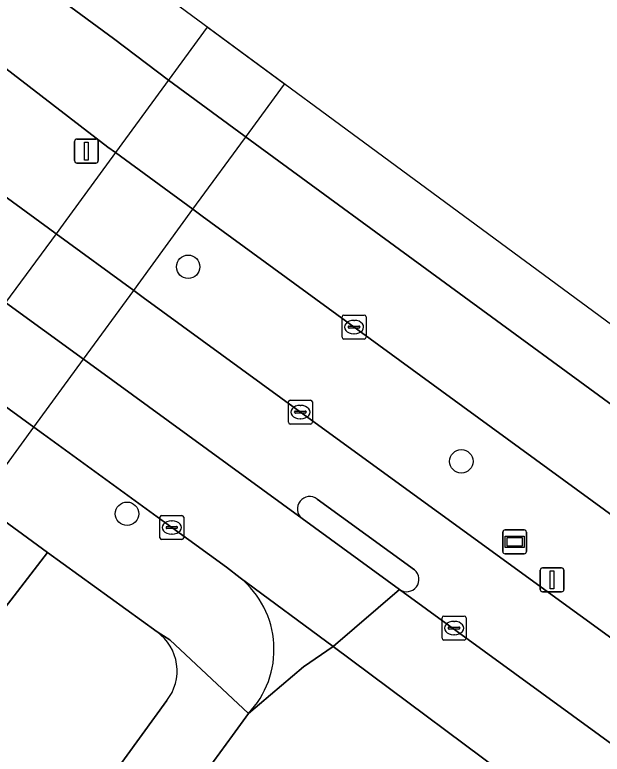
# Model space of a CAD drawing. Extents: x 159039 to 160102, y 381214 to 382524.
# Drawn here: x 159844.02 to 159868.57, y 382320.06 to 382350.97 of the extents above; entities that cross this region are included whole.
import ezdxf

# ---------------------------------------------------------------- set-up
doc = ezdxf.new("R2010")
doc.units = 0
for name, color, linetype in [('IMGEO_Berm_groen', 7, 'Continuous'), ('IMGEO_Boom', 7, 'Continuous'), ('IMGEO_Groenvoorziening', 7, 'Continuous'), ('IMGEO_Kolk', 7, 'Continuous'), ('IMGEO_Lichtmast', 7, 'Continuous'), ('IMGEO_Rijbaan_lokaal_gesloten', 7, 'Continuous'), ('IMGEO_Rijbaan_lokaal_open', 7, 'Continuous'), ('IMGEO_Rijbaan_regionaal_gesloten', 7, 'Continuous'), ('IMGEO_Rioolput', 7, 'Continuous'), ('IMGEO_Straatnaambord', 7, 'Continuous'), ('IMGEO_Tunneldeel', 7, 'Continuous'), ('IMGEO_Verkeerseiland_open', 7, 'Continuous'), ('IMGEO_Voetpad_open', 7, 'Continuous')]:
    doc.layers.add(name, color=color, linetype=linetype)

msp = doc.modelspace()

# ---------------------------------------------------------------- linework, layer by layer
at = {"layer": 'IMGEO_Berm_groen'}
for points in [[(159951.408, 382270.111), (159950.255, 382270.973), (159942.86, 382276.362), (159898.832, 382308.266), (159879.476, 382322.389), (159862.74, 382334.601), (159851.859, 382342.552), (159851.467, 382342.838), (159848.225, 382345.207), (159847.909, 382345.438), (159842.302, 382349.754), (159825.931, 382361.611), (159744.721, 382421.135)], [(159814.386, 382364.635), (159823.95, 382357.69), (159839.763, 382346.189), (159845.434, 382342.048), (159845.746, 382341.819), (159848.991, 382339.449), (159849.389, 382339.159), (159855.959, 382334.361), (159873.422, 382321.67), (159887.61, 382311.346), (159900.987, 382301.618), (159914.337, 382291.879), (159928.499, 382281.523), (159941.854, 382271.835), (159958.631, 382259.627), (159959.363, 382259.335), (159961.321, 382259.474), (159962.021, 382259.918), (159962.132, 382260.303), (159962.029, 382260.631), (159959.726, 382262.945), (159955.115, 382267.122)]]:
    msp.add_lwpolyline(points, dxfattribs=at)
at = {"layer": 'IMGEO_Boom'}
for centre in [(159851.268, 382340.436), (159862.684, 382332.304), (159848.713, 382330.115)]:
    msp.add_circle(centre, 0.489, dxfattribs=at)
at = {"layer": 'IMGEO_Groenvoorziening'}
msp.add_lwpolyline([(159845.391, 382328.496), (159842.927, 382330.285), (159836.685, 382321.711), (159838.908, 382320.092)], close=True, dxfattribs=at)
msp.add_lwpolyline([(159849.969, 382325.173), (159845.391, 382328.496), (159838.908, 382320.092), (159838.34, 382319.355), (159844.882, 382314.749), (159850.377, 382322.305)], dxfattribs=at)
msp.add_arc((159848.808, 382323.545), 1.999, 321.675, 54.518, dxfattribs=at)
at = {"layer": 'IMGEO_Kolk'}
for p, q in [((159857.775, 382338.417), (159858.627, 382338.417)), ((159857.7, 382337.491), (159857.7, 382338.343)), ((159858.188, 382338.197), (159858.213, 382338.197)), ((159858.701, 382338.343), (159858.701, 382337.491)), ((159857.959, 382337.911), (159857.959, 382337.923)), ((159858.397, 382337.874), (159857.999, 382337.874)), ((159858.002, 382337.96), (159858.4, 382337.96)), ((159858.443, 382337.923), (159858.443, 382337.911)), ((159858.211, 382337.637), (159858.186, 382337.637)), ((159858.627, 382337.417), (159857.775, 382337.417)), ((159855.458, 382333.936), (159855.458, 382334.788)), ((159855.533, 382334.862), (159856.385, 382334.862)), ((159856.459, 382334.788), (159856.459, 382333.936)), ((159855.717, 382334.356), (159855.717, 382334.368)), ((159855.76, 382334.405), (159856.158, 382334.405)), ((159855.946, 382334.642), (159855.971, 382334.642)), ((159856.201, 382334.368), (159856.201, 382334.356)), ((159856.155, 382334.319), (159855.757, 382334.319)), ((159855.969, 382334.082), (159855.944, 382334.082)), ((159856.385, 382333.862), (159855.533, 382333.862)), ((159850.158, 382330.039), (159851.01, 382330.039)), ((159850.083, 382329.113), (159850.083, 382329.965)), ((159850.571, 382329.819), (159850.596, 382329.819)), ((159851.084, 382329.965), (159851.084, 382329.113)), ((159850.342, 382329.533), (159850.342, 382329.545)), ((159850.78, 382329.496), (159850.382, 382329.496)), ((159850.385, 382329.582), (159850.783, 382329.582)), ((159850.826, 382329.545), (159850.826, 382329.533)), ((159850.594, 382329.259), (159850.569, 382329.259)), ((159851.01, 382329.039), (159850.158, 382329.039))]:
    msp.add_line(p, q, dxfattribs=at)
for points in [[(159857.775, 382338.417), (159858.627, 382338.417)], [(159857.7, 382337.491), (159857.7, 382338.343)], [(159858.701, 382338.343), (159858.701, 382337.491)], [(159858.627, 382337.417), (159857.775, 382337.417)], [(159855.458, 382333.936), (159855.458, 382334.788)], [(159855.533, 382334.862), (159856.385, 382334.862)], [(159856.459, 382334.788), (159856.459, 382333.936)], [(159856.385, 382333.862), (159855.533, 382333.862)], [(159850.158, 382330.039), (159851.01, 382330.039)], [(159850.083, 382329.113), (159850.083, 382329.965)], [(159851.084, 382329.965), (159851.084, 382329.113)], [(159851.01, 382329.039), (159850.158, 382329.039)]]:
    msp.add_lwpolyline(points, dxfattribs=at)
for centre, radius, start, end in [((159857.777, 382338.341), 0.0765, 91.552, 178.448), ((159857.777, 382338.341), 0.0765, 91.552, 178.448), ((159858.625, 382338.341), 0.0765, 1.552, 88.448), ((159858.625, 382338.341), 0.0765, 1.552, 88.448), ((159857.999, 382337.92), 0.0403, 85.8775, 175.7526), ((159857.996, 382337.91), 0.0366, 178.938, 274.7102), ((159858.4, 382337.917), 0.043, 264.8664, 352.4533), ((159858.404, 382337.922), 0.0386, 1.7309, 96.639), ((159857.777, 382337.493), 0.0765, 181.552, 268.448), ((159857.777, 382337.493), 0.0765, 181.552, 268.448), ((159858.625, 382337.493), 0.0765, 271.552, 358.448), ((159858.625, 382337.493), 0.0765, 271.552, 358.448), ((159855.535, 382334.786), 0.0765, 91.552, 178.448), ((159855.535, 382334.786), 0.0765, 91.552, 178.448), ((159856.383, 382334.786), 0.0765, 1.552, 88.448), ((159856.383, 382334.786), 0.0765, 1.552, 88.448), ((159855.757, 382334.365), 0.0403, 85.8775, 175.7526), ((159855.754, 382334.355), 0.0366, 178.938, 274.7102), ((159856.158, 382334.362), 0.043, 264.8664, 352.4533), ((159856.162, 382334.367), 0.0386, 1.7309, 96.639), ((159855.535, 382333.938), 0.0765, 181.552, 268.448), ((159855.535, 382333.938), 0.0765, 181.552, 268.448), ((159856.383, 382333.938), 0.0765, 271.552, 358.448), ((159856.383, 382333.938), 0.0765, 271.552, 358.448), ((159850.16, 382329.963), 0.0765, 91.552, 178.448), ((159850.16, 382329.963), 0.0765, 91.552, 178.448), ((159851.008, 382329.963), 0.0765, 1.552, 88.448), ((159851.008, 382329.963), 0.0765, 1.552, 88.448), ((159850.382, 382329.542), 0.0403, 85.8775, 175.7526), ((159850.379, 382329.532), 0.0366, 178.938, 274.7102), ((159850.783, 382329.539), 0.043, 264.8664, 352.4533), ((159850.787, 382329.544), 0.0386, 1.7309, 96.639), ((159850.16, 382329.115), 0.0765, 181.552, 268.448), ((159850.16, 382329.115), 0.0765, 181.552, 268.448), ((159851.008, 382329.115), 0.0765, 271.552, 358.448), ((159851.008, 382329.115), 0.0765, 271.552, 358.448)]:
    msp.add_arc(centre, radius, start, end, dxfattribs=at)
for centre, major_axis, ratio, start_param, end_param in [((159858.187, 382337.917), (-0.387, 0.002), 0.722429, 4.712389, 7.853982), ((159858.212, 382337.917), (-0.39, 0.002), 0.717154, 1.570796, 4.712389), ((159855.945, 382334.362), (-0.387, 0.002), 0.722429, 4.712389, 7.853982), ((159855.97, 382334.362), (-0.39, 0.002), 0.717154, 1.570796, 4.712389), ((159850.57, 382329.539), (-0.387, 0.002), 0.722429, 4.712389, 7.853982), ((159850.595, 382329.539), (-0.39, 0.002), 0.717154, 1.570796, 4.712389)]:
    msp.add_ellipse(centre, major_axis=major_axis, ratio=ratio, start_param=start_param, end_param=end_param, dxfattribs=at)
at = {"layer": 'IMGEO_Lichtmast'}
for p, q in [((159846.52, 382344.872), (159846.52, 382345.672)), ((159846.52, 382345.672), (159846.52, 382344.872)), ((159846.62, 382345.772), (159847.41, 382345.772)), ((159847.41, 382345.772), (159846.62, 382345.772)), ((159847.51, 382345.672), (159847.51, 382344.872)), ((159847.51, 382344.872), (159847.51, 382345.672)), ((159847.41, 382344.772), (159846.62, 382344.772)), ((159846.62, 382344.772), (159847.41, 382344.772)), ((159865.98, 382326.951), (159865.98, 382327.751)), ((159865.98, 382327.751), (159865.98, 382326.951)), ((159866.08, 382327.851), (159866.87, 382327.851)), ((159866.87, 382327.851), (159866.08, 382327.851)), ((159866.97, 382327.751), (159866.97, 382326.951)), ((159866.97, 382326.951), (159866.97, 382327.751)), ((159866.87, 382326.851), (159866.08, 382326.851)), ((159866.08, 382326.851), (159866.87, 382326.851))]:
    msp.add_line(p, q, dxfattribs=at)
for points in [[(159846.94, 382345.647), (159847.09, 382345.647), (159847.09, 382344.897), (159846.94, 382344.897), (159846.94, 382345.647)], [(159866.4, 382327.726), (159866.55, 382327.726), (159866.55, 382326.976), (159866.4, 382326.976), (159866.4, 382327.726)]]:
    msp.add_lwpolyline(points, dxfattribs=at)
for centre, start, end in [((159846.62, 382345.672), 90, 180), ((159846.62, 382345.672), 90, 180), ((159847.41, 382345.672), 0, 90), ((159847.41, 382345.672), 360, 90), ((159846.62, 382344.872), 180, 270), ((159846.62, 382344.872), 180, 270), ((159847.41, 382344.872), 270, 0), ((159847.41, 382344.872), 270, 0), ((159866.08, 382327.751), 90, 180), ((159866.08, 382327.751), 90, 180), ((159866.87, 382327.751), 0, 90), ((159866.87, 382327.751), 360, 90), ((159866.08, 382326.951), 180, 270), ((159866.08, 382326.951), 180, 270), ((159866.87, 382326.951), 270, 0), ((159866.87, 382326.951), 270, 0)]:
    msp.add_arc(centre, 0.1, start, end, dxfattribs=at)
at = {"layer": 'IMGEO_Rijbaan_lokaal_gesloten'}
msp.add_lwpolyline([(159806.91, 382365.755), (159804.851, 382362.916), (159804.985, 382362.819), (159808.348, 382360.301), (159819.78, 382351.985), (159835.573, 382340.452), (159841.253, 382336.323), (159841.561, 382336.099), (159844.815, 382333.733), (159845.222, 382333.438), (159850.584, 382329.54), (159852.866, 382327.88), (159853.442, 382327.439), (159857.331, 382324.565), (159860.098, 382326.954), (159856.029, 382329.916), (159847.293, 382336.281), (159846.891, 382336.574), (159843.641, 382338.942), (159843.331, 382339.168)], close=True, dxfattribs=at)
for points in [[(159860.098, 382326.954), (159857.331, 382324.565), (159865.928, 382318.154), (159865.883, 382317.974)], [(159867.707, 382317.081), (159869.938, 382315.452), (159882.52, 382306.304), (159896.64, 382295.974), (159910.01, 382286.237), (159924.195, 382275.892), (159931.071, 382270.91), (159936.658, 382266.862), (159937.573, 382266.199), (159950.94, 382256.441), (159959.848, 382250), (159962.347, 382248.193), (159964.399, 382250.985), (159963.943, 382251.311), (159860.098, 382326.954)], [(159865.883, 382317.974), (159865.928, 382318.154), (159857.331, 382324.565), (159856.088, 382323.71), (159853.785, 382321.763), (159853.124, 382320.843), (159852.06, 382319.396), (159848.63, 382314.655), (159823.176, 382279.742), (159818.413, 382273.209), (159811.756, 382264.078), (159810.143, 382261.833)]]:
    msp.add_lwpolyline(points, dxfattribs=at)
at = {"layer": 'IMGEO_Rijbaan_lokaal_open'}
for points in [[(159806.91, 382365.755), (159843.331, 382339.168), (159843.641, 382338.942), (159846.891, 382336.574), (159847.293, 382336.281), (159856.029, 382329.916)], [(159887.61, 382311.346), (159873.422, 382321.67), (159855.959, 382334.361), (159849.389, 382339.159), (159848.991, 382339.449), (159845.746, 382341.819), (159845.434, 382342.048), (159839.763, 382346.189), (159823.95, 382357.69), (159814.386, 382364.635)], [(159856.663, 382330.729), (159860.724, 382327.77)], [(159853.785, 382321.763), (159856.088, 382323.71), (159857.331, 382324.565), (159853.442, 382327.439)], [(159860.098, 382326.954), (159963.943, 382251.311), (159964.399, 382250.985), (159964.795, 382250.701)]]:
    msp.add_lwpolyline(points, dxfattribs=at)
for centre, radius, start, end in [((159856.348, 382330.321), 0.515, 52.2864, 231.8174), ((159860.399, 382327.371), 0.514, 234.2019, 50.8103), ((159850.97, 382324.441), 3.885, 316.4242, 50.4921)]:
    msp.add_arc(centre, radius, start, end, dxfattribs=at)
at = {"layer": 'IMGEO_Rijbaan_regionaal_gesloten'}
for points in [[(159744.721, 382421.135), (159825.931, 382361.611), (159842.302, 382349.754), (159847.909, 382345.438), (159848.225, 382345.207), (159851.467, 382342.838), (159851.859, 382342.552), (159862.74, 382334.601), (159879.476, 382322.389), (159898.832, 382308.266), (159942.86, 382276.362), (159950.255, 382270.973), (159951.408, 382270.111), (159951.455, 382270.099), (159985.831, 382245.041), (160011.012, 382226.564), (160019.615, 382220.31)], [(160036.51, 382215.348), (160025.94, 382222.356), (159867.694, 382338.938), (159782.66, 382401.584), (159778.718, 382405.449)], [(159935.563, 382286.156), (159910.26, 382304.565), (159891.241, 382318.424), (159881.592, 382325.454), (159869.972, 382333.921), (159854.064, 382345.58), (159850.441, 382348.236), (159848.153, 382349.977), (159841.784, 382354.652), (159834.514, 382359.988), (159831.443, 382362.135), (159828.23, 382364.509), (159825.056, 382366.853), (159821.779, 382369.219), (159818.555, 382371.583), (159815.33, 382373.948), (159812.105, 382376.312), (159808.836, 382378.709), (159805.64, 382381.03), (159802.363, 382383.409), (159799.22, 382385.757), (159795.96, 382388.126)], [(159795.96, 382388.126), (159799.22, 382385.757), (159802.363, 382383.409), (159805.64, 382381.03), (159808.836, 382378.709), (159812.105, 382376.312), (159815.33, 382373.948), (159818.555, 382371.583), (159821.779, 382369.219), (159825.056, 382366.853), (159828.23, 382364.509), (159831.443, 382362.135), (159834.514, 382359.988), (159841.784, 382354.652), (159848.153, 382349.977), (159850.441, 382348.236), (159854.064, 382345.58), (159869.972, 382333.921), (159881.592, 382325.454), (159891.241, 382318.424), (159910.26, 382304.565), (159935.563, 382286.156)]]:
    msp.add_lwpolyline(points, dxfattribs=at)
at = {"layer": 'IMGEO_Rioolput'}
for p, q in [((159861.881, 382324.909), (159861.881, 382325.761)), ((159861.956, 382325.835), (159862.808, 382325.835)), ((159862.882, 382325.761), (159862.882, 382324.909)), ((159862.369, 382325.615), (159862.394, 382325.615)), ((159862.14, 382325.329), (159862.14, 382325.341)), ((159862.578, 382325.292), (159862.18, 382325.292)), ((159862.183, 382325.378), (159862.581, 382325.378)), ((159862.624, 382325.341), (159862.624, 382325.329)), ((159862.808, 382324.835), (159861.956, 382324.835)), ((159862.392, 382325.055), (159862.367, 382325.055))]:
    msp.add_line(p, q, dxfattribs=at)
for points in [[(159861.881, 382324.909), (159861.881, 382325.761)], [(159861.956, 382325.835), (159862.808, 382325.835)], [(159862.882, 382325.761), (159862.882, 382324.909)], [(159862.808, 382324.835), (159861.956, 382324.835)]]:
    msp.add_lwpolyline(points, dxfattribs=at)
for centre, radius, start, end in [((159861.958, 382325.759), 0.0765, 91.552, 178.448), ((159861.958, 382325.759), 0.0765, 91.552, 178.448), ((159862.806, 382325.759), 0.0765, 1.552, 88.448), ((159862.806, 382325.759), 0.0765, 1.552, 88.448), ((159862.18, 382325.338), 0.0403, 85.8775, 175.7526), ((159862.177, 382325.328), 0.0366, 178.938, 274.7102), ((159862.581, 382325.335), 0.043, 264.8664, 352.4533), ((159862.585, 382325.34), 0.0386, 1.7309, 96.639), ((159861.958, 382324.911), 0.0765, 181.552, 268.448), ((159861.958, 382324.911), 0.0765, 181.552, 268.448), ((159862.806, 382324.911), 0.0765, 271.552, 358.448), ((159862.806, 382324.911), 0.0765, 271.552, 358.448)]:
    msp.add_arc(centre, radius, start, end, dxfattribs=at)
for centre, major_axis, ratio, start_param, end_param in [((159862.368, 382325.335), (-0.387, 0.002), 0.722429, 4.712389, 7.853982), ((159862.393, 382325.335), (-0.39, 0.002), 0.717154, 1.570796, 4.712389)]:
    msp.add_ellipse(centre, major_axis=major_axis, ratio=ratio, start_param=start_param, end_param=end_param, dxfattribs=at)
at = {"layer": 'IMGEO_Straatnaambord'}
for p, q in [((159864.517, 382329.439), (159865.307, 382329.439)), ((159865.307, 382329.439), (159864.517, 382329.439)), ((159864.417, 382328.539), (159864.417, 382329.339)), ((159864.417, 382329.339), (159864.417, 382328.539)), ((159865.407, 382329.339), (159865.407, 382328.539)), ((159865.407, 382328.539), (159865.407, 382329.339)), ((159865.307, 382328.439), (159864.517, 382328.439)), ((159864.517, 382328.439), (159865.307, 382328.439))]:
    msp.add_line(p, q, dxfattribs=at)
for points in [[(159864.518, 382329.171), (159865.306, 382329.171), (159865.306, 382328.707), (159864.518, 382328.707), (159864.518, 382329.171)], [(159864.583, 382329.106), (159864.583, 382328.772), (159865.241, 382328.772), (159865.241, 382329.106), (159864.583, 382329.106)]]:
    msp.add_lwpolyline(points, dxfattribs=at)
for centre, start, end in [((159864.517, 382329.339), 90, 180), ((159864.517, 382329.339), 90, 180), ((159865.307, 382329.339), 0, 90), ((159865.307, 382329.339), 360, 90), ((159864.517, 382328.539), 180, 270), ((159864.517, 382328.539), 180, 270), ((159865.307, 382328.539), 270, 0), ((159865.307, 382328.539), 270, 0)]:
    msp.add_arc(centre, 0.1, start, end, dxfattribs=at)
at = {"layer": 'IMGEO_Tunneldeel'}
msp.add_lwpolyline([(159855.293, 382348.074), (159852.064, 382350.453), (159850.584, 382348.43), (159848.225, 382345.207), (159846.041, 382342.223), (159845.746, 382341.819), (159843.641, 382338.942), (159841.561, 382336.099), (159839.256, 382332.95), (159842.516, 382330.586), (159844.815, 382333.733), (159846.891, 382336.574), (159848.991, 382339.449), (159849.286, 382339.853), (159851.467, 382342.838), (159853.812, 382346.048)], close=True, dxfattribs=at)
at = {"layer": 'IMGEO_Verkeerseiland_open'}
for points in [[(159860.724, 382327.77), (159856.663, 382330.729)], [(159856.029, 382329.916), (159860.098, 382326.954)]]:
    msp.add_lwpolyline(points, dxfattribs=at)
for centre, radius, start, end in [((159856.348, 382330.321), 0.515, 52.2864, 231.8174), ((159860.399, 382327.371), 0.514, 234.2019, 50.8103)]:
    msp.add_arc(centre, radius, start, end, dxfattribs=at)
at = {"layer": 'IMGEO_Voetpad_open'}
for points in [[(159727.864, 382416.261), (159726.57, 382414.81), (159747.073, 382399.873), (159836.299, 382335.103), (159838.954, 382333.174), (159839.256, 382332.95), (159842.516, 382330.586), (159842.927, 382330.285), (159845.391, 382328.496), (159849.969, 382325.173), (159850.501, 382324.848), (159853.785, 382321.763)], [(159845.222, 382333.438), (159844.815, 382333.733), (159841.561, 382336.099), (159841.253, 382336.323), (159835.573, 382340.452), (159819.78, 382351.985), (159808.348, 382360.301), (159807.744, 382359.479), (159804.337, 382361.98), (159804.985, 382362.819), (159804.851, 382362.916), (159731.37, 382416.435)], [(159853.442, 382327.439), (159852.866, 382327.88), (159850.584, 382329.54), (159845.222, 382333.438)], [(159848.63, 382314.655), (159852.06, 382319.396), (159853.124, 382320.843), (159853.785, 382321.763), (159850.501, 382324.848), (159849.969, 382325.173)], [(159850.377, 382322.305), (159844.882, 382314.749), (159843.721, 382313.153), (159822.899, 382284.518), (159820.746, 382281.557), (159823.176, 382279.742), (159848.63, 382314.655)]]:
    msp.add_lwpolyline(points, dxfattribs=at)
msp.add_lwpolyline([(159855.293, 382348.074), (159852.064, 382350.453), (159850.584, 382348.43), (159848.225, 382345.207), (159846.041, 382342.223), (159845.746, 382341.819), (159843.641, 382338.942), (159841.561, 382336.099), (159839.256, 382332.95), (159842.516, 382330.586), (159844.815, 382333.733), (159846.891, 382336.574), (159848.991, 382339.449), (159849.286, 382339.853), (159851.467, 382342.838), (159853.812, 382346.048)], close=True, dxfattribs=at)
for centre, radius, start, end in [((159850.97, 382324.441), 3.885, 316.4242, 50.4921), ((159848.808, 382323.545), 1.999, 321.675, 54.518)]:
    msp.add_arc(centre, radius, start, end, dxfattribs=at)

doc.saveas('drawing.dxf')
